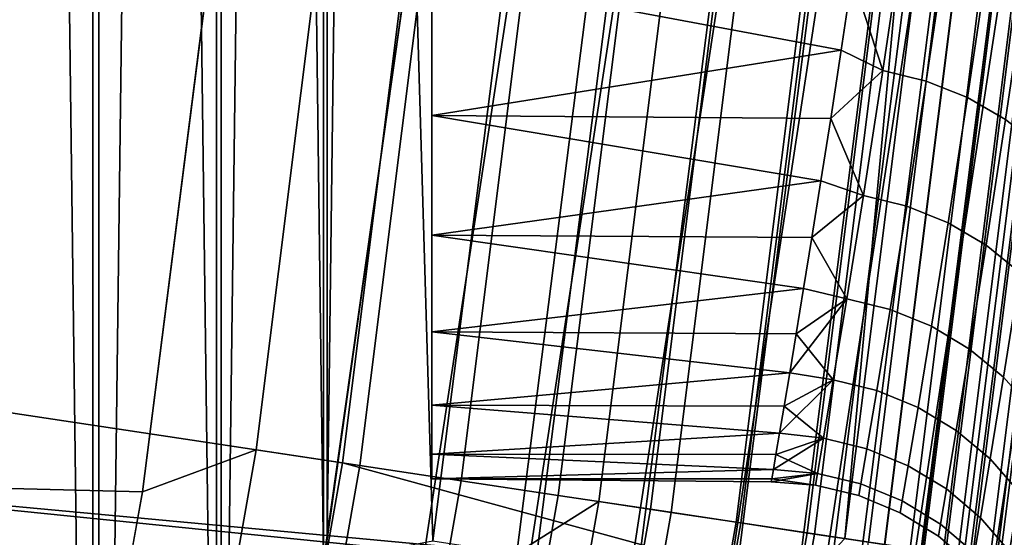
# Model space of a CAD drawing. Header units: metres. Extents: x -248 to 28, y -28 to 28.
# Tile 448 of 507: x 26.065 to 27.104, y -4.059 to -3.513. Entities that reach past the tile are written whole.
import ezdxf

# ---------------------------------------------------------------- set-up
doc = ezdxf.new("R2010")
doc.units = ezdxf.units.M
doc.layers.add('solid_10_061_053_XXX', color=7, linetype='CONTINUOUS')

msp = doc.modelspace()

# ---------------------------------------------------------------- linework, layer by layer
at = {"layer": 'solid_10_061_053_XXX'}
for points in [[(26.142359, -5.428349, 118), (26.142359, 5.428349, 118), (25.994907, 6.095469, 118)], [(25.994907, -6.095469, 118), (26.142359, -5.428349, 118), (25.994907, 6.095469, 118)], [(26.002975, 6.060962, 25), (26.148746, 5.397497, 25), (26.002975, -6.060962, 25)], [(26.272715, -4.757564, 118), (26.272715, 4.757564, 118), (26.142359, 5.428349, 118)], [(26.142359, -5.428349, 118), (26.272715, -4.757564, 118), (26.142359, 5.428349, 118)], [(26.148746, 5.397497, 25), (26.148746, -5.397497, 25), (26.002975, -6.060962, 25)], [(26.148746, 5.397497, 25), (26.277611, 4.730447, 25), (26.148746, -5.397497, 25)], [(26.385849, -4.083733, 118), (26.385849, 4.083733, 118), (26.272715, 4.757564, 118)], [(26.272715, -4.757564, 118), (26.385849, -4.083733, 118), (26.272715, 4.757564, 118)], [(26.277611, 4.730447, 25), (26.277611, -4.730447, 25), (26.148746, -5.397497, 25)], [(26.277611, 4.730447, 25), (26.389452, 4.060376, 25), (26.277611, -4.730447, 25)], [(26.385849, -4.083733, 118), (26.481707, -3.407232, 118), (26.385849, 4.083733, 118)], [(26.389452, 4.060376, 25), (26.389452, -4.060376, 25), (26.277611, -4.730447, 25)], [(26.389452, 4.060376, 25), (26.484211, 3.387706, 25), (26.389452, -4.060376, 25)], [(26.484211, 3.387706, 25), (26.484211, -3.387706, 25), (26.389452, -4.060376, 25)], [(26.194759, -4.010514, -9.8), (-26.364351, -2.677873, -9.8), (-26.466129, -1.339522, -9.8), (26.364359, -2.677795, -9.8)], [(25.949041, -2.596593, 135.939667), (25.787355, -3.886818, 135.939667), (26.405895, -3.980048, 134.685471), (26.571459, -2.658875, 134.685471)], [(26.884398, -4.11411, 118.5), (25.539848, -3.977733, 118.5), (25.710758, -2.657669, 118.5), (27.058289, -2.746949, 118.5)], [(25.710758, -2.657663, 24.5), (25.53985, -3.977724, 24.5), (26.589504, -4.075308, 24.5), (26.761875, -2.722479, 24.5)], [(26.479723, -2.649696, -9.793713), (26.314732, -3.966307, -9.793713), (26.194759, -4.010514, -9.8), (26.364359, -2.677795, -9.8)], [(26.58984, -2.660715, -9.774903), (26.42416, -3.982801, -9.774903), (26.314732, -3.966307, -9.793713), (26.479723, -2.649696, -9.793713)], [(26.571459, -2.658875, 134.685471), (26.405895, -3.980048, 134.685471), (26.946491, -4.128049, 133.423676), (27.120987, -2.757933, 133.423676)], [(26.697165, -2.671454, -9.743809), (26.530817, -3.998877, -9.743809), (26.42416, -3.982801, -9.774903), (26.58984, -2.660715, -9.774903)], [(25.957809, -5.333074, -9.8), (-26.194746, -4.010602, -9.8), (-26.364351, -2.677873, -9.8), (26.194759, -4.010514, -9.8)], [(26.800344, -2.681779, -9.700823), (26.633354, -4.014332, -9.700823), (26.530817, -3.998877, -9.743809), (26.697165, -2.671454, -9.743809)], [(26.843479, -2.686095, 24.494968), (26.761875, -2.722479, 24.5), (26.589504, -4.075308, 24.5), (26.67622, -4.020793, 24.494968)], [(26.898083, -2.691559, -9.646485), (26.730482, -4.028972, -9.646485), (26.633354, -4.014332, -9.700823), (26.800344, -2.681779, -9.700823)], [(26.752432, -4.03228, 24.479738), (26.920168, -2.693769, 24.479738), (26.843479, -2.686095, 24.494968), (26.67622, -4.020793, 24.494968)], [(26.989143, -2.700671, -9.581482), (26.820976, -4.042612, -9.581482), (26.730482, -4.028972, -9.646485), (26.898083, -2.691559, -9.646485)], [(26.826021, -4.043372, 24.454567), (26.994219, -2.701179, 24.454567), (26.920168, -2.693769, 24.479738), (26.752432, -4.03228, 24.479738)], [(27.072382, -2.709, -9.506631), (26.903696, -4.05508, -9.506631), (26.820976, -4.042612, -9.581482), (26.989143, -2.700671, -9.581482)], [(26.895727, -4.053879, 24.419889), (27.064363, -2.708198, 24.419889), (26.994219, -2.701179, 24.454567), (26.826021, -4.043372, 24.454567)], [(26.960356, -4.06362, 24.376299), (27.129398, -2.714706, 24.376299), (27.064363, -2.708198, 24.419889), (26.895727, -4.053879, 24.419889)], [(27.146749, -2.716442, -9.422875), (26.9776, -4.066219, -9.422875), (26.903696, -4.05508, -9.506631), (27.072382, -2.709, -9.506631)], [(26.501053, -4.06224, 117.993866), (26.672869, -2.713973, 117.993866), (26.481707, -3.407232, 118)], [(26.61047, -4.07901, 117.975212), (26.782995, -2.725176, 117.975212), (26.672869, -2.713973, 117.993866), (26.501053, -4.06224, 117.993866)], [(26.935669, -4.059899, 118.503029), (27.058289, -2.746949, 118.5), (27.104555, -2.71222, 118.503029)], [(26.935669, -4.059899, 118.503029), (27.104555, -2.71222, 118.503029), (27.146446, -2.716412, 118.512192), (26.977299, -4.066174, 118.512192)], [(27.173647, -2.719133, 133.288391), (27.120987, -2.757933, 133.423676), (26.946491, -4.128049, 133.423676), (27.00433, -4.070248, 133.288391)], [(27.018801, -4.072429, 24.324541), (27.188208, -2.720591, 24.324541), (27.129398, -2.714706, 24.376299), (26.960356, -4.06362, 24.376299)], [(26.977299, -4.066174, 118.512192), (27.146446, -2.716412, 118.512192), (27.1866, -2.72043, 118.527283), (27.017202, -4.072188, 118.527283)], [(27.211308, -2.722902, -9.331272), (27.041756, -4.075889, -9.331272), (26.9776, -4.066219, -9.422875), (27.146749, -2.716442, -9.422875)], [(27.039291, -4.075517, 133.148941), (27.208826, -2.722654, 133.148941), (27.173647, -2.719133, 133.288391), (27.00433, -4.070248, 133.288391)], [(27.017202, -4.072188, 118.527283), (27.1866, -2.72043, 118.527283), (27.224188, -2.724191, 118.547997), (27.054556, -4.077818, 118.547997)], [(27.070055, -4.080154, 24.265507), (27.239784, -2.725751, 24.265507), (27.188208, -2.720591, 24.324541), (27.018801, -4.072429, 24.324541)], [(26.717131, -4.095357, 117.944267), (26.890348, -2.736097, 117.944267), (26.782995, -2.725176, 117.975212), (26.61047, -4.07901, 117.975212)], [(27.060883, -4.078772, 133.006744), (27.230553, -2.724828, 133.006744), (27.208826, -2.722654, 133.148941), (27.039291, -4.075517, 133.148941)], [(27.265244, -2.728299, -9.232974), (27.095356, -4.083968, -9.232974), (27.041756, -4.075889, -9.331272), (27.211308, -2.722902, -9.331272)], [(27.054556, -4.077818, 118.547997), (27.224188, -2.724191, 118.547997), (27.258434, -2.727618, 118.573914), (27.088589, -4.082948, 118.573914)], [(27.230553, -2.724828, 133.006744), (27.060883, -4.078772, 133.006744), (27.058975, -4.145283, 132.863525), (27.234201, -2.769447, 132.863525)], [(27.113245, -4.086664, 24.200205), (27.283243, -2.7301, 24.200205), (27.239784, -2.725751, 24.265507), (27.070055, -4.080154, 24.265507)], [(27.088589, -4.082948, 118.573914), (27.258434, -2.727618, 118.573914), (27.288635, -2.73064, 118.604492), (27.118603, -4.087471, 118.604492)], [(27.307877, -2.732565, -9.12922), (27.137724, -4.090353, -9.12922), (27.095356, -4.083968, -9.232974), (27.265244, -2.728299, -9.232974)], [(26.819691, -4.111076, 117.901421), (26.993574, -2.746598, 117.901421), (26.890348, -2.736097, 117.944267), (26.717131, -4.095357, 117.944267)], [(26.916859, -4.125969, 117.847214), (27.091372, -2.756547, 117.847214), (26.993574, -2.746598, 117.901421), (26.819691, -4.111076, 117.901421)], [(26.935669, -4.059899, 118.503029), (26.884398, -4.11411, 118.5), (27.058289, -2.746949, 118.5)], [(27.00741, -4.139848, 117.782333), (27.182508, -2.765819, 117.782333), (27.091372, -2.756547, 117.847214), (26.916859, -4.125969, 117.847214)], [(27.090202, -4.152537, 117.707596), (27.265837, -2.774296, 117.707596), (27.182508, -2.765819, 117.782333), (27.00741, -4.139848, 117.782333)], [(27.180271, -4.163846, 118.80262), (27.356281, -2.781848, 118.80262), (27.234201, -2.769447, 132.863525), (27.058975, -4.145283, 132.863525)], [(27.164192, -4.163878, 117.62394), (27.340307, -2.781873, 117.62394), (27.265837, -2.774296, 117.707596), (27.090202, -4.152537, 117.707596)], [(26.598961, -3.372864, 25.006287), (26.395018, -4.709988, 25.006287), (26.389452, -4.060376, 25), (26.484211, -3.387706, 25)], [(26.70875, -3.386783, 25.025095), (26.503965, -4.729425, 25.025095), (26.395018, -4.709988, 25.006287), (26.598961, -3.372864, 25.006287)], [(26.815754, -3.400349, 25.056189), (26.610149, -4.748371, 25.056189), (26.503965, -4.729425, 25.025095), (26.70875, -3.386783, 25.025095)], [(26.918629, -3.413392, 25.099174), (26.712234, -4.766585, 25.099174), (26.610149, -4.748371, 25.056189), (26.815754, -3.400349, 25.056189)], [(26.501053, -4.06224, 117.993866), (26.481707, -3.407232, 118), (26.385849, -4.083733, 118)], [(27.016073, -3.425747, 25.153511), (26.808933, -4.783838, 25.153511), (26.712234, -4.766585, 25.099174), (26.918629, -3.413392, 25.099174)], [(26.975599, -3.566523, 2.880958), (26.998566, -3.412944, 2.606941), (26.943392, -3.467363, 2.705659), (26.931717, -3.545041, 2.847249)], [(26.975599, -3.566523, 6.519042), (26.943392, -3.467369, 6.694331), (26.998566, -3.412944, 6.793058)], [(26.975599, -3.566523, 6.519042), (26.998566, -3.412944, 6.793058), (27.044329, -3.423988, 6.796022), (27.021383, -3.577631, 6.521391)], [(26.998566, -3.412944, 2.606941), (26.975599, -3.566523, 2.880958), (27.021383, -3.577631, 2.878608), (27.044329, -3.423988, 2.603978)], [(26.5, -3.42144, 5.437392), (26.5, -3.464014, 6.700151), (26.5, -3.613891, 6.414576), (26.5, -3.47165, 5.144561)], [(27.106865, -3.437258, 25.218515), (26.899027, -4.799913, 25.218515), (26.808933, -4.783838, 25.153511), (27.016073, -3.425747, 25.153511)], [(27.021383, -3.577631, 6.521391), (27.044329, -3.423988, 6.796022), (27.087812, -3.440959, 6.802817), (27.064886, -3.594956, 6.527083)], [(27.044329, -3.423988, 2.603978), (27.021383, -3.577631, 2.878608), (27.064886, -3.594956, 2.872916), (27.087812, -3.440959, 2.597182)], [(27.189856, -3.44778, 25.293365), (26.981382, -4.814607, 25.293365), (26.899027, -4.799913, 25.218515), (27.106865, -3.437258, 25.218515)], [(27.064886, -3.594956, 6.527083), (27.087812, -3.440959, 6.802817), (27.127943, -3.463438, 6.813277), (27.105032, -3.618068, 6.535976)], [(27.087812, -3.440959, 2.597182), (27.064886, -3.594956, 2.872916), (27.105032, -3.618068, 2.864023), (27.127943, -3.463438, 2.586723)], [(27.264, -3.457181, 25.377121), (27.054958, -4.827735, 25.377121), (26.981382, -4.814607, 25.293365), (27.189856, -3.44778, 25.293365)], [(27.328367, -3.465342, 25.468725), (27.118832, -4.839132, 25.468725), (27.054958, -4.827735, 25.377121), (27.264, -3.457181, 25.377121)], [(26.5, -3.496847, 4.55147), (26.5, -3.613891, 6.414576), (26.5, -3.613891, 2.985424), (26.5, -3.464014, 2.699848)], [(26.931717, -3.545041, 2.847249), (26.943392, -3.467363, 2.705659), (26.5, -3.464014, 2.699848), (26.5, -3.613891, 2.985424)], [(26.92067, -3.616878, 6.408273), (26.5, -3.613891, 6.414576), (26.5, -3.464014, 6.700151), (26.931717, -3.545046, 6.552741)], [(26.943392, -3.467369, 6.694331), (26.931717, -3.545046, 6.552741), (26.5, -3.464014, 6.700151)], [(26.975599, -3.566523, 6.519042), (26.931717, -3.545046, 6.552741), (26.943392, -3.467369, 6.694331)], [(26.5, -3.496847, 4.84853), (26.5, -3.47165, 5.144561), (26.5, -3.613891, 6.414576)], [(26.5, -3.496847, 4.55147), (26.5, -3.496847, 4.84853), (26.5, -3.613891, 6.414576)], [(26.920671, -3.616872, 2.991715), (26.931717, -3.545041, 2.847249), (26.5, -3.613891, 2.985424)], [(26.975599, -3.566523, 6.519042), (26.92067, -3.616878, 6.408273), (26.931717, -3.545046, 6.552741)], [(26.975599, -3.566523, 2.880958), (26.931717, -3.545041, 2.847249), (26.920671, -3.616872, 2.991715)], [(26.955076, -3.698212, 3.166318), (26.975599, -3.566523, 2.880958), (26.920671, -3.616872, 2.991715), (26.91036, -3.682753, 3.138804)], [(26.955076, -3.698212, 6.233682), (26.92067, -3.616878, 6.408273), (26.975599, -3.566523, 6.519042)], [(26.955076, -3.698212, 6.233682), (26.975599, -3.566523, 6.519042), (27.021383, -3.577631, 6.521391), (27.000881, -3.70933, 6.235493)], [(26.975599, -3.566523, 2.880958), (26.955076, -3.698212, 3.166318), (27.000881, -3.70933, 3.164507), (27.021383, -3.577631, 2.878608)], [(27.000881, -3.70933, 6.235493), (27.021383, -3.577631, 6.521391), (27.064886, -3.594956, 6.527083), (27.044405, -3.726913, 6.24013)], [(27.021383, -3.577631, 2.878608), (27.000881, -3.70933, 3.164507), (27.044405, -3.726913, 3.15987), (27.064886, -3.594956, 2.872916)], [(27.044405, -3.726913, 6.24013), (27.064886, -3.594956, 6.527083), (27.105032, -3.618068, 6.535976), (27.08457, -3.750529, 6.247479)], [(27.064886, -3.594956, 2.872916), (27.044405, -3.726913, 3.15987), (27.08457, -3.750529, 3.15252), (27.105032, -3.618068, 2.864023)], [(26.5, -3.740054, 6.118452), (26.5, -3.740054, 3.281548), (26.5, -3.613891, 2.985424)], [(26.91036, -3.682753, 3.138804), (26.920671, -3.616872, 2.991715), (26.5, -3.613891, 2.985424), (26.5, -3.740054, 3.281548)], [(26.5, -3.613891, 6.414576), (26.5, -3.740054, 6.118452), (26.5, -3.613891, 2.985424)], [(26.900795, -3.7426, 6.111717), (26.5, -3.740054, 6.118452), (26.5, -3.613891, 6.414576), (26.910358, -3.682758, 6.261184)], [(26.92067, -3.616878, 6.408273), (26.910358, -3.682758, 6.261184), (26.5, -3.613891, 6.414576)], [(26.955076, -3.698212, 6.233682), (26.910358, -3.682758, 6.261184), (26.92067, -3.616878, 6.408273)], [(27.08457, -3.750529, 6.247479), (27.105032, -3.618068, 6.535976), (27.140829, -3.646397, 6.547851), (27.120386, -3.779592, 6.257359)], [(27.105032, -3.618068, 2.864023), (27.08457, -3.750529, 3.15252), (27.120386, -3.779592, 3.142641), (27.140829, -3.646397, 2.852149)], [(26.900797, -3.742595, 3.28827), (26.91036, -3.682753, 3.138804), (26.5, -3.740054, 3.281548)], [(26.955076, -3.698212, 6.233682), (26.900795, -3.7426, 6.111717), (26.910358, -3.682758, 6.261184)], [(26.955076, -3.698212, 3.166318), (26.91036, -3.682753, 3.138804), (26.900797, -3.742595, 3.28827)], [(26.937508, -3.807184, 3.461271), (26.955076, -3.698212, 3.166318), (26.900797, -3.742595, 3.28827), (26.892113, -3.79632, 3.439858)], [(26.937508, -3.807184, 5.938729), (26.900795, -3.7426, 6.111717), (26.955076, -3.698212, 6.233682)], [(26.937508, -3.807184, 5.938729), (26.955076, -3.698212, 6.233682), (27.000881, -3.70933, 6.235493), (26.983337, -3.818274, 5.940073)], [(26.955076, -3.698212, 3.166318), (26.937508, -3.807184, 3.461271), (26.983337, -3.818274, 3.459927), (27.000881, -3.70933, 3.164507)], [(26.983337, -3.818274, 5.940073), (27.000881, -3.70933, 6.235493), (27.044405, -3.726913, 6.24013), (27.026882, -3.83604, 5.943707)], [(27.000881, -3.70933, 3.164507), (26.983337, -3.818274, 3.459927), (27.026882, -3.83604, 3.456293), (27.044405, -3.726913, 3.15987)], [(27.026882, -3.83604, 5.943707), (27.044405, -3.726913, 6.24013), (27.08457, -3.750529, 6.247479), (27.067068, -3.860042, 5.949539)], [(27.044405, -3.726913, 3.15987), (27.026882, -3.83604, 3.456293), (27.067068, -3.860042, 3.450461), (27.08457, -3.750529, 3.15252)], [(26.5, -3.842048, 5.81295), (26.5, -3.842048, 3.58705), (26.5, -3.740054, 3.281548)], [(26.892113, -3.79632, 3.439858), (26.900797, -3.742595, 3.28827), (26.5, -3.740054, 3.281548), (26.5, -3.842048, 3.58705)], [(26.5, -3.740054, 6.118452), (26.5, -3.842048, 5.81295), (26.5, -3.740054, 3.281548)], [(26.884296, -3.843864, 5.806666), (26.5, -3.842048, 5.81295), (26.5, -3.740054, 6.118452), (26.892113, -3.796324, 5.960128)], [(26.900795, -3.7426, 6.111717), (26.892113, -3.796324, 5.960128), (26.5, -3.740054, 6.118452)], [(26.937508, -3.807184, 5.938729), (26.892113, -3.796324, 5.960128), (26.900795, -3.7426, 6.111717)], [(27.067068, -3.860042, 5.949539), (27.08457, -3.750529, 6.247479), (27.120386, -3.779592, 6.257359), (27.102901, -3.889687, 5.957427)], [(27.08457, -3.750529, 3.15252), (27.067068, -3.860042, 3.450461), (27.102901, -3.889687, 3.442574), (27.120386, -3.779592, 3.142641)], [(27.102901, -3.889687, 5.957427), (27.120386, -3.779592, 6.257359), (27.150965, -3.813384, 6.269524), (27.133495, -3.924241, 5.967174)], [(27.120386, -3.779592, 3.142641), (27.102901, -3.889687, 3.442574), (27.133495, -3.924241, 3.432826), (27.150965, -3.813384, 3.130476)], [(26.884296, -3.84386, 3.59332), (26.892113, -3.79632, 3.439858), (26.5, -3.842048, 3.58705)], [(26.937508, -3.807184, 3.461271), (26.892113, -3.79632, 3.439858), (26.884296, -3.84386, 3.59332)], [(26.937508, -3.807184, 5.938729), (26.884296, -3.843864, 5.806666), (26.892113, -3.796324, 5.960128)], [(26.937508, -3.807184, 3.461271), (26.884296, -3.84386, 3.59332), (26.877451, -3.885164, 3.748421)], [(26.937508, -3.807184, 3.461271), (26.877451, -3.885164, 3.748421), (26.92337, -3.892673, 3.764037)], [(26.92337, -3.892672, 5.635963), (26.884296, -3.843864, 5.806666), (26.937508, -3.807184, 5.938729)], [(26.92337, -3.892672, 5.635963), (26.937508, -3.807184, 5.938729), (26.983337, -3.818274, 5.940073), (26.969219, -3.90372, 5.636906)], [(26.937508, -3.807184, 3.461271), (26.92337, -3.892673, 3.764037), (26.969219, -3.90372, 3.763094), (26.983337, -3.818274, 3.459927)], [(26.969219, -3.90372, 5.636906), (26.983337, -3.818274, 5.940073), (27.026882, -3.83604, 5.943707), (27.012783, -3.921608, 5.639583)], [(26.983337, -3.818274, 3.459927), (26.969219, -3.90372, 3.763094), (27.012783, -3.921608, 3.760417), (27.026882, -3.83604, 3.456293)], [(26.5, -3.919193, 5.499896), (26.5, -3.919193, 3.900104), (26.5, -3.842048, 3.58705)], [(26.877451, -3.885164, 3.748421), (26.884296, -3.84386, 3.59332), (26.5, -3.842048, 3.58705), (26.5, -3.919193, 3.900104)], [(26.5, -3.842048, 5.81295), (26.5, -3.919193, 5.499896), (26.5, -3.842048, 3.58705)], [(26.871565, -3.920185, 5.49508), (26.5, -3.919193, 5.499896), (26.5, -3.842048, 5.81295), (26.877451, -3.885167, 5.651564)], [(26.884296, -3.843864, 5.806666), (26.877451, -3.885167, 5.651564), (26.5, -3.842048, 5.81295)], [(27.012783, -3.921608, 5.639583), (27.026882, -3.83604, 5.943707), (27.067068, -3.860042, 5.949539), (27.052986, -3.945893, 5.643927)], [(27.026882, -3.83604, 3.456293), (27.012783, -3.921608, 3.760417), (27.052986, -3.945893, 3.756073), (27.067068, -3.860042, 3.450461)], [(26.92337, -3.892672, 5.635963), (26.877451, -3.885167, 5.651564), (26.884296, -3.843864, 5.806666)], [(27.052986, -3.945893, 5.643927), (27.067068, -3.860042, 5.949539), (27.102901, -3.889687, 5.957427), (27.088837, -3.975977, 5.649831)], [(27.067068, -3.860042, 3.450461), (27.052986, -3.945893, 3.756073), (27.088837, -3.975977, 3.750169), (27.102901, -3.889687, 3.442574)], [(25.787355, -3.886818, 135.939667), (25.561558, -5.16738, 135.939667), (26.174681, -5.291326, 134.685471), (26.405895, -3.980048, 134.685471)], [(26.871565, -3.920181, 3.904904), (26.877451, -3.885164, 3.748421), (26.5, -3.919193, 3.900104)], [(26.92337, -3.892673, 3.764037), (26.871565, -3.920181, 3.904904), (26.866714, -3.948881, 4.062554)], [(26.92337, -3.892673, 3.764037), (26.866714, -3.948881, 4.062554), (26.912991, -3.954175, 4.07271)], [(26.92337, -3.892673, 3.764037), (26.877451, -3.885164, 3.748421), (26.871565, -3.920181, 3.904904)], [(26.92337, -3.892672, 5.635963), (26.871565, -3.920185, 5.49508), (26.877451, -3.885167, 5.651564)], [(26.912991, -3.954175, 5.327291), (26.871565, -3.920185, 5.49508), (26.92337, -3.892672, 5.635963)], [(26.912991, -3.954175, 5.327291), (26.92337, -3.892672, 5.635963), (26.969219, -3.90372, 5.636906), (26.958855, -3.965179, 5.327887)], [(26.92337, -3.892673, 3.764037), (26.912991, -3.954175, 4.07271), (26.958855, -3.965179, 4.072113), (26.969219, -3.90372, 3.763094)], [(27.088837, -3.975977, 5.649831), (27.102901, -3.889687, 5.957427), (27.133495, -3.924241, 5.967174), (27.119444, -4.011114, 5.657148)], [(27.102901, -3.889687, 3.442574), (27.088837, -3.975977, 3.750169), (27.119444, -4.011114, 3.742852), (27.133495, -3.924241, 3.432826)], [(26.958855, -3.965179, 5.327887), (26.969219, -3.90372, 5.636906), (27.012783, -3.921608, 5.639583), (27.002434, -3.983142, 5.329648)], [(26.969219, -3.90372, 3.763094), (26.958855, -3.965179, 4.072113), (27.002434, -3.983142, 4.070353), (27.012783, -3.921608, 3.760417)], [(26.5, -3.970838, 5.182173), (26.5, -3.970838, 4.217827), (26.5, -3.919193, 3.900104)], [(26.866714, -3.948881, 4.062554), (26.871565, -3.920181, 3.904904), (26.5, -3.919193, 3.900104), (26.5, -3.970838, 4.217827)], [(26.5, -3.919193, 5.499896), (26.5, -3.970838, 5.182173), (26.5, -3.919193, 3.900104)], [(26.862898, -3.971232, 5.178871), (26.5, -3.970838, 5.182173), (26.5, -3.919193, 5.499896), (26.866714, -3.948884, 5.337429)], [(26.871565, -3.920185, 5.49508), (26.866714, -3.948884, 5.337429), (26.5, -3.919193, 5.499896)], [(26.912991, -3.954175, 5.327291), (26.866714, -3.948884, 5.337429), (26.871565, -3.920185, 5.49508)], [(27.002434, -3.983142, 5.329648), (27.012783, -3.921608, 5.639583), (27.052986, -3.945893, 5.643927), (27.042652, -4.007621, 5.332528)], [(27.012783, -3.921608, 3.760417), (27.002434, -3.983142, 4.070353), (27.042652, -4.007621, 4.067472), (27.052986, -3.945893, 3.756073)], [(27.042652, -4.007621, 5.332528), (27.052986, -3.945893, 5.643927), (27.088837, -3.975977, 5.649831), (27.078514, -4.038011, 5.336457)], [(27.052986, -3.945893, 3.756073), (27.042652, -4.007621, 4.067472), (27.078514, -4.038011, 4.063543), (27.088837, -3.975977, 3.750169)], [(26.862898, -3.97123, 4.221111), (26.866714, -3.948881, 4.062554), (26.5, -3.970838, 4.217827)], [(26.912991, -3.954175, 4.07271), (26.862898, -3.97123, 4.221111), (26.860161, -3.987209, 4.380366)], [(26.912991, -3.954175, 4.07271), (26.860161, -3.987209, 4.380366), (26.906651, -3.991246, 4.385352)], [(26.912991, -3.954175, 4.07271), (26.866714, -3.948881, 4.062554), (26.862898, -3.97123, 4.221111)], [(26.912991, -3.954175, 5.327291), (26.862898, -3.971232, 5.178871), (26.866714, -3.948884, 5.337429)], [(26.906651, -3.991246, 5.014648), (26.862898, -3.971232, 5.178871), (26.912991, -3.954175, 5.327291)], [(26.906651, -3.991246, 5.014648), (26.912991, -3.954175, 5.327291), (26.958855, -3.965179, 5.327887), (26.952526, -4.002219, 5.014937)], [(26.912991, -3.954175, 4.07271), (26.906651, -3.991246, 4.385352), (26.952526, -4.002219, 4.385064), (26.958855, -3.965179, 4.072113)], [(26.314732, -3.966307, -9.793713), (26.084316, -5.273058, -9.793713), (25.957809, -5.333074, -9.8), (26.194759, -4.010514, -9.8)], [(26.42416, -3.982801, -9.774903), (26.192787, -5.294986, -9.774903), (26.084316, -5.273058, -9.793713), (26.314732, -3.966307, -9.793713)], [(26.952526, -4.002219, 5.014937), (26.958855, -3.965179, 5.327887), (27.002434, -3.983142, 5.329648), (26.996117, -4.020224, 5.01581)], [(26.958855, -3.965179, 4.072113), (26.952526, -4.002219, 4.385064), (26.996117, -4.020224, 4.384191), (27.002434, -3.983142, 4.070353)], [(26.5, -3.996741, 4.861185), (26.5, -3.996741, 4.538815), (26.5, -3.970838, 4.217827)], [(26.860161, -3.987209, 4.380366), (26.862898, -3.97123, 4.221111), (26.5, -3.970838, 4.217827), (26.5, -3.996741, 4.538815)], [(26.5, -3.970838, 5.182173), (26.5, -3.996741, 4.861185), (26.5, -3.970838, 4.217827)], [(26.858522, -3.996802, 4.85992), (26.5, -3.996741, 4.861185), (26.5, -3.970838, 5.182173), (26.860161, -3.98721, 5.019617)], [(26.862898, -3.971232, 5.178871), (26.860161, -3.98721, 5.019617), (26.5, -3.970838, 5.182173)], [(26.906651, -3.991246, 5.014648), (26.860161, -3.98721, 5.019617), (26.862898, -3.971232, 5.178871)], [(27.078514, -4.038011, 5.336457), (27.088837, -3.975977, 5.649831), (27.119444, -4.011114, 5.657148), (27.109133, -4.073559, 5.341338)], [(27.088837, -3.975977, 3.750169), (27.078514, -4.038011, 4.063543), (27.109133, -4.073559, 4.058662), (27.119444, -4.011114, 3.742852)], [(26.641464, -5.470767, 118.5), (25.301212, -5.287242, 118.5), (25.539848, -3.977733, 118.5), (26.884398, -4.11411, 118.5)], [(25.53985, -3.977724, 24.5), (25.301214, -5.287237, 24.5), (26.348808, -5.417572, 24.5), (26.589504, -4.075308, 24.5)], [(26.405895, -3.980048, 134.685471), (26.174681, -5.291326, 134.685471), (26.702822, -5.487569, 133.423676), (26.946491, -4.128049, 133.423676)], [(26.530817, -3.998877, -9.743809), (26.29851, -5.316358, -9.743809), (26.192787, -5.294986, -9.774903), (26.42416, -3.982801, -9.774903)], [(26.858522, -3.996801, 4.540062), (26.860161, -3.987209, 4.380366), (26.5, -3.996741, 4.538815)], [(26.906651, -3.991246, 4.385352), (26.860161, -3.987209, 4.380366), (26.858522, -3.996801, 4.540062)], [(26.906651, -3.991246, 5.014648), (26.858522, -3.996802, 4.85992), (26.860161, -3.98721, 5.019617)], [(26.996117, -4.020224, 5.01581), (27.002434, -3.983142, 5.329648), (27.042652, -4.007621, 5.332528), (27.036345, -4.044815, 5.017244)], [(27.002434, -3.983142, 4.070353), (26.996117, -4.020224, 4.384191), (27.036345, -4.044815, 4.382756), (27.042652, -4.007621, 4.067472)], [(26.857975, -4, 4.699991), (26.858522, -3.996801, 4.540062), (26.5, -3.996741, 4.538815), (26.5, -3.996741, 4.861185)], [(26.858522, -3.996802, 4.85992), (26.857975, -4, 4.699991), (26.5, -3.996741, 4.861185)], [(26.906651, -3.991246, 4.385352), (26.858522, -3.996801, 4.540062), (26.857975, -4, 4.699991)], [(26.906651, -3.991246, 4.385352), (26.857975, -4, 4.699991), (26.904533, -4.00361, 4.7)], [(26.904533, -4.00361, 4.7), (26.857975, -4, 4.699991), (26.858522, -3.996802, 4.85992)], [(26.904533, -4.00361, 4.7), (26.858522, -3.996802, 4.85992), (26.906651, -3.991246, 5.014648)], [(26.904533, -4.00361, 4.7), (26.906651, -3.991246, 5.014648), (26.952526, -4.002219, 5.014937), (26.950411, -4.014572, 4.7)], [(26.906651, -3.991246, 4.385352), (26.904533, -4.00361, 4.7), (26.950411, -4.014572, 4.7), (26.952526, -4.002219, 4.385064)], [(26.633354, -4.014332, -9.700823), (26.400148, -5.336905, -9.700823), (26.29851, -5.316358, -9.743809), (26.530817, -3.998877, -9.743809)], [(26.950411, -4.014572, 4.7), (26.952526, -4.002219, 5.014937), (26.996117, -4.020224, 5.01581), (26.994003, -4.032588, 4.7)], [(26.952526, -4.002219, 4.385064), (26.950411, -4.014572, 4.7), (26.994003, -4.032588, 4.7), (26.996117, -4.020224, 4.384191)], [(27.036345, -4.044815, 5.017244), (27.042652, -4.007621, 5.332528), (27.078514, -4.038011, 5.336457), (27.072214, -4.075385, 5.019207)], [(27.042652, -4.007621, 4.067472), (27.036345, -4.044815, 4.382756), (27.072214, -4.075385, 4.380794), (27.078514, -4.038011, 4.063543)], [(26.730482, -4.028972, -9.646485), (26.496426, -5.356368, -9.646485), (26.400148, -5.336905, -9.700823), (26.633354, -4.014332, -9.700823)], [(26.44264, -5.345495, 24.494968), (26.67622, -4.020793, 24.494968), (26.589504, -4.075308, 24.5)], [(26.518183, -5.360766, 24.479738), (26.752432, -4.03228, 24.479738), (26.67622, -4.020793, 24.494968), (26.44264, -5.345495, 24.494968)], [(26.820976, -4.042612, -9.581482), (26.586128, -5.374502, -9.581482), (26.496426, -5.356368, -9.646485), (26.730482, -4.028972, -9.646485)], [(26.994003, -4.032588, 4.7), (26.996117, -4.020224, 5.01581), (27.036345, -4.044815, 5.017244), (27.034235, -4.057216, 4.7)], [(26.996117, -4.020224, 4.384191), (26.994003, -4.032588, 4.7), (27.034235, -4.057216, 4.7), (27.036345, -4.044815, 4.382756)], [(26.591127, -5.375513, 24.454567), (26.826021, -4.043372, 24.454567), (26.752432, -4.03228, 24.479738), (26.518183, -5.360766, 24.479738)], [(27.072214, -4.075385, 5.019207), (27.078514, -4.038011, 5.336457), (27.109133, -4.073559, 5.341338), (27.10284, -4.111177, 5.021647)], [(27.078514, -4.038011, 4.063543), (27.072214, -4.075385, 4.380794), (27.10284, -4.111177, 4.378353), (27.109133, -4.073559, 4.058662)], [(26.903696, -4.05508, -9.506631), (26.668123, -5.391078, -9.506631), (26.586128, -5.374502, -9.581482), (26.820976, -4.042612, -9.581482)], [(26.660225, -5.389481, 24.419889), (26.895727, -4.053879, 24.419889), (26.826021, -4.043372, 24.454567), (26.591127, -5.375513, 24.454567)], [(27.034235, -4.057216, 4.7), (27.036345, -4.044815, 5.017244), (27.072214, -4.075385, 5.019207), (27.070107, -4.087845, 4.7)], [(27.036345, -4.044815, 4.382756), (27.034235, -4.057216, 4.7), (27.070107, -4.087845, 4.7), (27.072214, -4.075385, 4.380794)], [(26.724289, -5.402431, 24.376299), (26.960356, -4.06362, 24.376299), (26.895727, -4.053879, 24.419889), (26.660225, -5.389481, 24.419889)], [(26.9776, -4.066219, -9.422875), (26.741381, -5.405887, -9.422875), (26.668123, -5.391078, -9.506631), (26.903696, -4.05508, -9.506631)]]:
    msp.add_3dface(points, dxfattribs=at)

doc.saveas('drawing.dxf')
